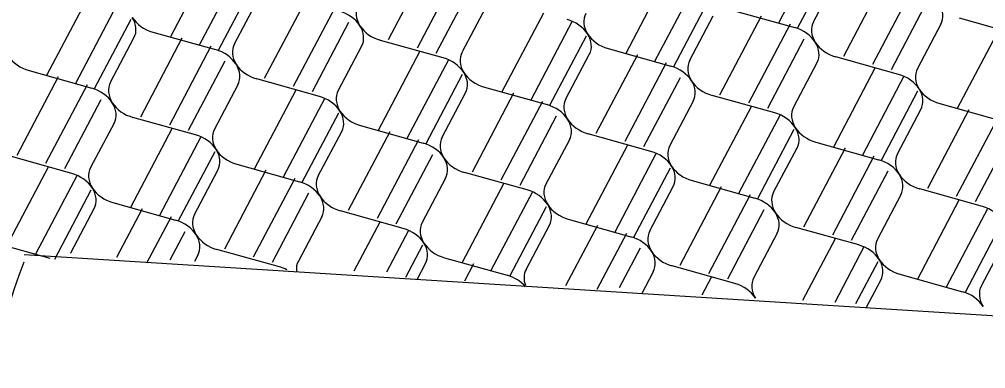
# Model space of a CAD drawing. Extents: x 638850 to 644908, y 297188 to 298900.
# Drawn here: x 639905.6 to 639957, y 297942.2 to 297960.8 of the extents above; entities that cross this region are included whole.
import ezdxf

# ---------------------------------------------------------------- set-up
doc = ezdxf.new("R2010")
doc.units = 0
doc.layers.add('1', color=7, linetype='Continuous')
doc.layers.add('2', color=7, linetype='Continuous')

msp = doc.modelspace()

# ---------------------------------------------------------------- linework, layer by layer
at = {"layer": '1'}
msp.add_line((639905.82, 297948.298), (639988.255, 297943.096), dxfattribs=at)
msp.add_arc((639960.245, 297927.859), 58.02, 159.79936, 254.33124, dxfattribs=at)
at = {"layer": '2'}
for p, q in [((639948.196, 297964.801), (639945.984, 297960.608)), ((639915.813, 297964.057), (639913.603, 297959.867)), ((639927.409, 297963.895), (639925.198, 297959.705)), ((639948.931, 297964.009), (639946.986, 297960.323)), ((639917.354, 297963.629), (639915.142, 297959.437)), ((639928.949, 297963.468), (639926.737, 297959.275)), ((639940.062, 297963.179), (639937.852, 297958.989)), ((639918.088, 297962.838), (639916.143, 297959.152)), ((639929.683, 297962.676), (639927.739, 297958.99)), ((639941.602, 297962.751), (639939.39, 297958.559)), ((639947.855, 297960.676), (639949.101, 297963.033)), ((639951.658, 297963.017), (639949.447, 297958.827)), ((639953.198, 297962.59), (639950.986, 297958.397)), ((639909.22, 297962.008), (639907.009, 297957.818)), ((639917.012, 297959.505), (639918.258, 297961.862)), ((639920.815, 297961.846), (639918.604, 297957.656)), ((639942.337, 297961.96), (639940.392, 297958.274)), ((639953.932, 297961.798), (639951.988, 297958.112)), ((639910.76, 297961.58), (639908.548, 297957.388)), ((639922.355, 297961.419), (639920.143, 297957.226)), ((639930.383, 297961.423), (639929.137, 297959.066)), ((639933.468, 297961.13), (639931.258, 297956.94)), ((639943.511, 297961.296), (639946.851, 297960.364)), ((639911.494, 297960.789), (639909.55, 297957.103)), ((639923.09, 297960.627), (639921.145, 297956.941)), ((639935.009, 297960.702), (639932.797, 297956.51)), ((639941.261, 297958.627), (639942.507, 297960.984)), ((639945.064, 297960.968), (639942.853, 297956.778)), ((639958.975, 297959.925), (639955.636, 297960.857)), ((639912.669, 297960.125), (639916.008, 297959.193)), ((639946.604, 297960.541), (639944.392, 297956.348)), ((639954.632, 297960.545), (639953.385, 297958.188)), ((639957.719, 297960.251), (639955.509, 297956.061)), ((639910.418, 297957.456), (639911.664, 297959.813)), ((639914.221, 297959.797), (639912.01, 297955.607)), ((639928.132, 297958.754), (639924.793, 297959.686)), ((639935.743, 297959.911), (639933.798, 297956.225)), ((639947.338, 297959.749), (639945.394, 297956.063)), ((639915.761, 297959.37), (639913.549, 297955.177)), ((639923.789, 297959.374), (639922.543, 297957.017)), ((639926.875, 297959.081), (639924.664, 297954.891)), ((639936.918, 297959.247), (639940.257, 297958.315)), ((639916.496, 297958.578), (639914.551, 297954.892)), ((639928.415, 297958.653), (639926.203, 297954.461)), ((639934.667, 297956.578), (639935.913, 297958.935)), ((639938.471, 297958.919), (639936.26, 297954.729)), ((639952.381, 297957.876), (639949.042, 297958.808)), ((639906.075, 297958.076), (639909.414, 297957.144)), ((639940.011, 297958.492), (639937.799, 297954.299)), ((639948.038, 297958.496), (639946.792, 297956.139)), ((639951.125, 297958.201), (639948.915, 297954.012)), ((639907.627, 297957.748), (639905.417, 297953.558)), ((639921.538, 297956.705), (639918.199, 297957.637)), ((639929.149, 297957.862), (639927.204, 297954.176)), ((639940.746, 297957.7), (639938.801, 297954.014)), ((639952.665, 297957.774), (639950.454, 297953.582)), ((639909.167, 297957.321), (639906.955, 297953.128)), ((639917.195, 297957.325), (639915.949, 297954.968)), ((639920.281, 297957.031), (639918.07, 297952.842)), ((639930.324, 297957.198), (639933.663, 297956.266)), ((639953.4, 297956.983), (639951.455, 297953.297)), ((639909.902, 297956.529), (639907.957, 297952.843)), ((639921.821, 297956.604), (639919.609, 297952.412)), ((639928.073, 297954.529), (639929.319, 297956.886)), ((639931.878, 297956.869), (639929.667, 297952.679)), ((639945.787, 297955.827), (639942.448, 297956.759)), ((639933.418, 297956.442), (639931.206, 297952.249)), ((639941.444, 297956.447), (639940.198, 297954.09)), ((639944.533, 297956.154), (639942.322, 297951.965)), ((639952.324, 297953.65), (639953.568, 297956.008)), ((639956.128, 297955.993), (639953.917, 297951.803)), ((639954.574, 297956.319), (639957.912, 297955.388)), ((639914.945, 297954.656), (639911.605, 297955.588)), ((639922.555, 297955.813), (639920.611, 297952.127)), ((639934.153, 297955.65), (639932.208, 297951.964)), ((639946.073, 297955.727), (639943.861, 297951.535)), ((639957.668, 297955.566), (639955.456, 297951.373)), ((639910.601, 297955.276), (639909.355, 297952.919)), ((639913.687, 297954.982), (639911.476, 297950.793)), ((639923.73, 297955.149), (639927.069, 297954.217)), ((639946.807, 297954.936), (639944.862, 297951.25)), ((639915.227, 297954.555), (639913.015, 297950.363)), ((639921.479, 297952.48), (639922.726, 297954.837)), ((639925.285, 297954.822), (639923.075, 297950.632)), ((639939.193, 297953.778), (639935.854, 297954.71)), ((639958.403, 297954.774), (639956.458, 297951.088)), ((639926.825, 297954.395), (639924.613, 297950.202)), ((639934.85, 297954.398), (639933.606, 297952.04)), ((639937.939, 297954.105), (639935.728, 297949.916)), ((639945.731, 297951.603), (639946.977, 297953.96)), ((639949.534, 297953.944), (639947.323, 297949.754)), ((639947.982, 297954.272), (639951.32, 297953.338)), ((639908.351, 297952.607), (639905.011, 297953.539)), ((639915.962, 297953.764), (639914.017, 297950.078)), ((639927.56, 297953.603), (639925.615, 297949.917)), ((639939.479, 297953.678), (639937.267, 297949.486)), ((639951.074, 297953.517), (639948.862, 297949.324)), ((639907.094, 297952.935), (639904.883, 297948.746)), ((639917.136, 297953.1), (639920.475, 297952.168)), ((639940.213, 297952.887), (639938.269, 297949.201)), ((639908.634, 297952.508), (639906.422, 297948.316)), ((639914.886, 297950.431), (639916.132, 297952.788)), ((639918.691, 297952.773), (639916.481, 297948.583)), ((639920.231, 297952.345), (639918.019, 297948.153)), ((639928.257, 297952.351), (639927.013, 297949.993)), ((639932.6, 297951.729), (639929.261, 297952.663)), ((639951.809, 297952.725), (639949.864, 297949.039)), ((639931.345, 297952.056), (639929.134, 297947.867)), ((639939.137, 297949.554), (639940.384, 297951.911)), ((639942.94, 297951.895), (639940.73, 297947.705)), ((639941.388, 297952.223), (639944.727, 297951.291)), ((639909.369, 297951.717), (639907.424, 297948.031)), ((639920.966, 297951.554), (639919.021, 297947.868)), ((639932.885, 297951.629), (639930.673, 297947.437)), ((639944.48, 297951.467), (639942.268, 297947.275)), ((639952.508, 297951.472), (639951.262, 297949.115)), ((639956.851, 297950.852), (639953.512, 297951.784)), ((639910.543, 297951.052), (639910.543, 297951.053)), ((639910.543, 297951.053), (639913.881, 297950.119)), ((639933.62, 297950.838), (639931.675, 297947.152)), ((639955.594, 297951.178), (639953.383, 297946.989)), ((639908.293, 297948.384), (639909.539, 297950.741)), ((639909.539, 297950.741), (639909.539, 297950.74)), ((639912.097, 297950.724), (639910.727, 297948.127)), ((639913.638, 297950.296), (639912.334, 297947.826)), ((639921.663, 297950.302), (639920.419, 297947.944)), ((639926.007, 297949.682), (639922.67, 297950.613)), ((639945.215, 297950.676), (639943.27, 297946.99)), ((639957.134, 297950.751), (639954.922, 297946.559)), ((639913.881, 297950.119), (639913.882, 297950.119)), ((639924.751, 297950.007), (639923.381, 297947.41)), ((639932.544, 297947.505), (639933.79, 297949.862)), ((639936.346, 297949.846), (639934.65, 297946.63)), ((639934.794, 297950.174), (639938.133, 297949.242)), ((639957.868, 297949.96), (639955.924, 297946.274)), ((639914.372, 297949.505), (639913.577, 297947.997)), ((639926.291, 297949.58), (639925.115, 297947.351)), ((639937.886, 297949.418), (639936.312, 297946.435)), ((639945.914, 297949.423), (639944.668, 297947.066)), ((639950.258, 297948.803), (639946.918, 297949.735)), ((639903.949, 297949.004), (639907.192, 297948.099)), ((639927.026, 297948.789), (639926.121, 297947.074)), ((639949, 297949.129), (639947.269, 297945.849)), ((639956.792, 297946.627), (639958.039, 297948.984)), ((639908.293, 297948.383), (639908.293, 297948.384)), ((639915.069, 297948.253), (639914.893, 297947.918)), ((639915.07, 297948.252), (639915.069, 297948.253)), ((639919.415, 297947.632), (639916.076, 297948.564)), ((639938.621, 297948.627), (639937.511, 297946.523)), ((639950.54, 297948.702), (639948.981, 297945.748)), ((639926.745, 297946.961), (639927.196, 297947.813)), ((639928.2, 297948.125), (639931.539, 297947.193)), ((639929.752, 297947.796), (639929.27, 297946.882)), ((639951.274, 297947.911), (639950.092, 297945.669)), ((639939.32, 297947.374), (639938.696, 297946.194)), ((639943.664, 297946.754), (639940.324, 297947.686)), ((639952.449, 297947.247), (639955.788, 297946.315)), ((639942.406, 297947.08), (639941.902, 297946.125)), ((639950.663, 297945.456), (639951.445, 297946.935))]:
    msp.add_line(p, q, dxfattribs=at)
for centre, start_param, end_param in [((639953.188, 297961.214), 3.045062, 3.936083), ((639922.345, 297960.043), 3.936083, 4.827105), ((639925.049, 297960.884), 6.186654, 7.077676), ((639937.174, 297960.445), 6.186654, 7.077676), ((639910.22, 297960.482), 3.045062, 3.936083), ((639912.924, 297961.323), 0.794491, 1.685512), ((639934.47, 297959.604), 3.936083, 4.827105), ((639949.299, 297960.006), 6.186654, 7.077676), ((639925.049, 297960.884), 0.794491, 1.685512), ((639922.345, 297960.043), 3.045062, 3.936083), ((639946.595, 297959.166), 3.936083, 4.827105), ((639934.47, 297959.604), 3.045062, 3.936083), ((639937.174, 297960.445), 0.794491, 1.685512), ((639949.299, 297960.006), 0.794491, 1.685512), ((639946.595, 297959.166), 3.045062, 3.936083), ((639915.751, 297957.995), 3.936083, 4.827105), ((639918.456, 297958.835), 6.186654, 7.077676), ((639930.58, 297958.396), 6.186654, 7.077676), ((639906.331, 297959.274), 0.794491, 1.685512), ((639927.876, 297957.556), 3.936083, 4.827105), ((639942.705, 297957.957), 6.186654, 7.077676), ((639915.751, 297957.995), 3.045062, 3.936083), ((639918.456, 297958.835), 0.794491, 1.685512), ((639940.001, 297957.117), 3.936083, 4.827105), ((639954.83, 297957.518), 6.186654, 7.077676), ((639927.876, 297957.556), 3.045062, 3.936083), ((639930.58, 297958.396), 0.794491, 1.685512), ((639942.705, 297957.957), 0.794491, 1.685512), ((639940.001, 297957.117), 3.045062, 3.936083), ((639952.126, 297956.678), 3.936083, 4.827105), ((639909.158, 297955.946), 3.936083, 4.827105), ((639911.862, 297956.786), 6.186654, 7.077676), ((639923.987, 297956.347), 6.186654, 7.077676), ((639952.126, 297956.678), 3.045062, 3.936083), ((639954.83, 297957.518), 0.794491, 1.685512), ((639921.282, 297955.507), 3.936083, 4.827105), ((639936.112, 297955.908), 6.186654, 7.077676), ((639911.862, 297956.786), 0.794491, 1.685512), ((639909.158, 297955.946), 3.045062, 3.936083), ((639933.407, 297955.068), 3.936083, 4.827105), ((639948.236, 297955.469), 6.186654, 7.077676), ((639921.282, 297955.507), 3.045062, 3.936083), ((639923.987, 297956.347), 0.794491, 1.685512), ((639936.112, 297955.908), 0.794491, 1.685512), ((639933.407, 297955.068), 3.045062, 3.936083), ((639945.532, 297954.629), 3.936083, 4.827105), ((639917.393, 297954.298), 6.186654, 7.077676), ((639945.532, 297954.629), 3.045062, 3.936083), ((639948.236, 297955.469), 0.794491, 1.685512), ((639914.689, 297953.458), 3.936083, 4.827105), ((639929.518, 297953.86), 6.186654, 7.077676), ((639926.814, 297953.019), 3.936083, 4.827105), ((639941.643, 297953.421), 6.186654, 7.077676), ((639914.689, 297953.458), 3.045062, 3.936083), ((639917.393, 297954.298), 0.794491, 1.685512), ((639929.518, 297953.86), 0.794491, 1.685512), ((639926.814, 297953.019), 3.045062, 3.936083), ((639938.938, 297952.58), 3.936083, 4.827105), ((639953.768, 297952.982), 6.186654, 7.077676), ((639910.799, 297952.25), 6.186654, 7.077676), ((639938.938, 297952.58), 3.045062, 3.936083), ((639941.643, 297953.421), 0.794491, 1.685512), ((639951.063, 297952.141), 3.936083, 4.827105), ((639908.095, 297951.409), 3.936083, 4.827105), ((639922.924, 297951.811), 6.186654, 7.077676), ((639951.063, 297952.141), 3.045062, 3.936083), ((639953.768, 297952.982), 0.794491, 1.685512), ((639908.095, 297951.409), 3.045062, 3.936083), ((639910.799, 297952.25), 0.794491, 1.685512), ((639920.22, 297950.97), 3.936083, 4.827105), ((639935.049, 297951.372), 6.186654, 7.077676), ((639922.924, 297951.811), 0.794491, 1.685512), ((639920.22, 297950.97), 3.045062, 3.936083), ((639932.345, 297950.532), 3.936083, 4.827105), ((639947.174, 297950.933), 6.186654, 7.077676), ((639932.345, 297950.532), 3.045062, 3.936083), ((639935.049, 297951.372), 0.794491, 1.685512), ((639944.47, 297950.093), 3.936083, 4.827105), ((639956.594, 297949.654), 3.936083, 4.827105), ((639916.331, 297949.762), 6.186654, 7.077676), ((639944.47, 297950.093), 3.045062, 3.936083), ((639947.174, 297950.933), 0.794491, 1.685512), ((639913.626, 297948.922), 3.936083, 4.827105), ((639928.456, 297949.323), 6.186654, 7.077676), ((639913.626, 297948.922), 3.045062, 3.936083), ((639916.331, 297949.762), 0.794491, 1.685512), ((639925.751, 297948.483), 3.936083, 4.827105), ((639940.58, 297948.884), 6.186654, 7.077676), ((639925.751, 297948.483), 3.045062, 3.936083), ((639928.456, 297949.323), 0.794491, 1.685512), ((639937.876, 297948.044), 3.936083, 4.827105), ((639950.001, 297947.605), 3.936083, 4.827105), ((639952.705, 297948.445), 6.186654, 7.077676), ((639909.737, 297947.713), 6.186654, 6.19819), ((639940.58, 297948.884), 0.794491, 1.685512), ((639937.876, 297948.044), 3.045062, 3.936083), ((639921.862, 297947.274), 6.186654, 6.634307), ((639950.001, 297947.605), 3.045062, 3.936083), ((639952.705, 297948.445), 0.794491, 1.685512), ((639919.158, 297946.434), 4.564341, 4.827105), ((639933.987, 297946.835), 6.186654, 6.877558), ((639931.282, 297945.995), 4.073615, 4.827105), ((639943.407, 297945.556), 3.936083, 4.827105), ((639946.112, 297946.397), 6.186654, 7.077676), ((639955.532, 297945.117), 3.936083, 4.827105), ((639958.236, 297945.958), 6.186654, 7.077676)]:
    msp.add_ellipse(centre, major_axis=(-1.492, 0.562), ratio=0.764477, start_param=start_param, end_param=end_param, dxfattribs=at)

doc.saveas('drawing.dxf')
